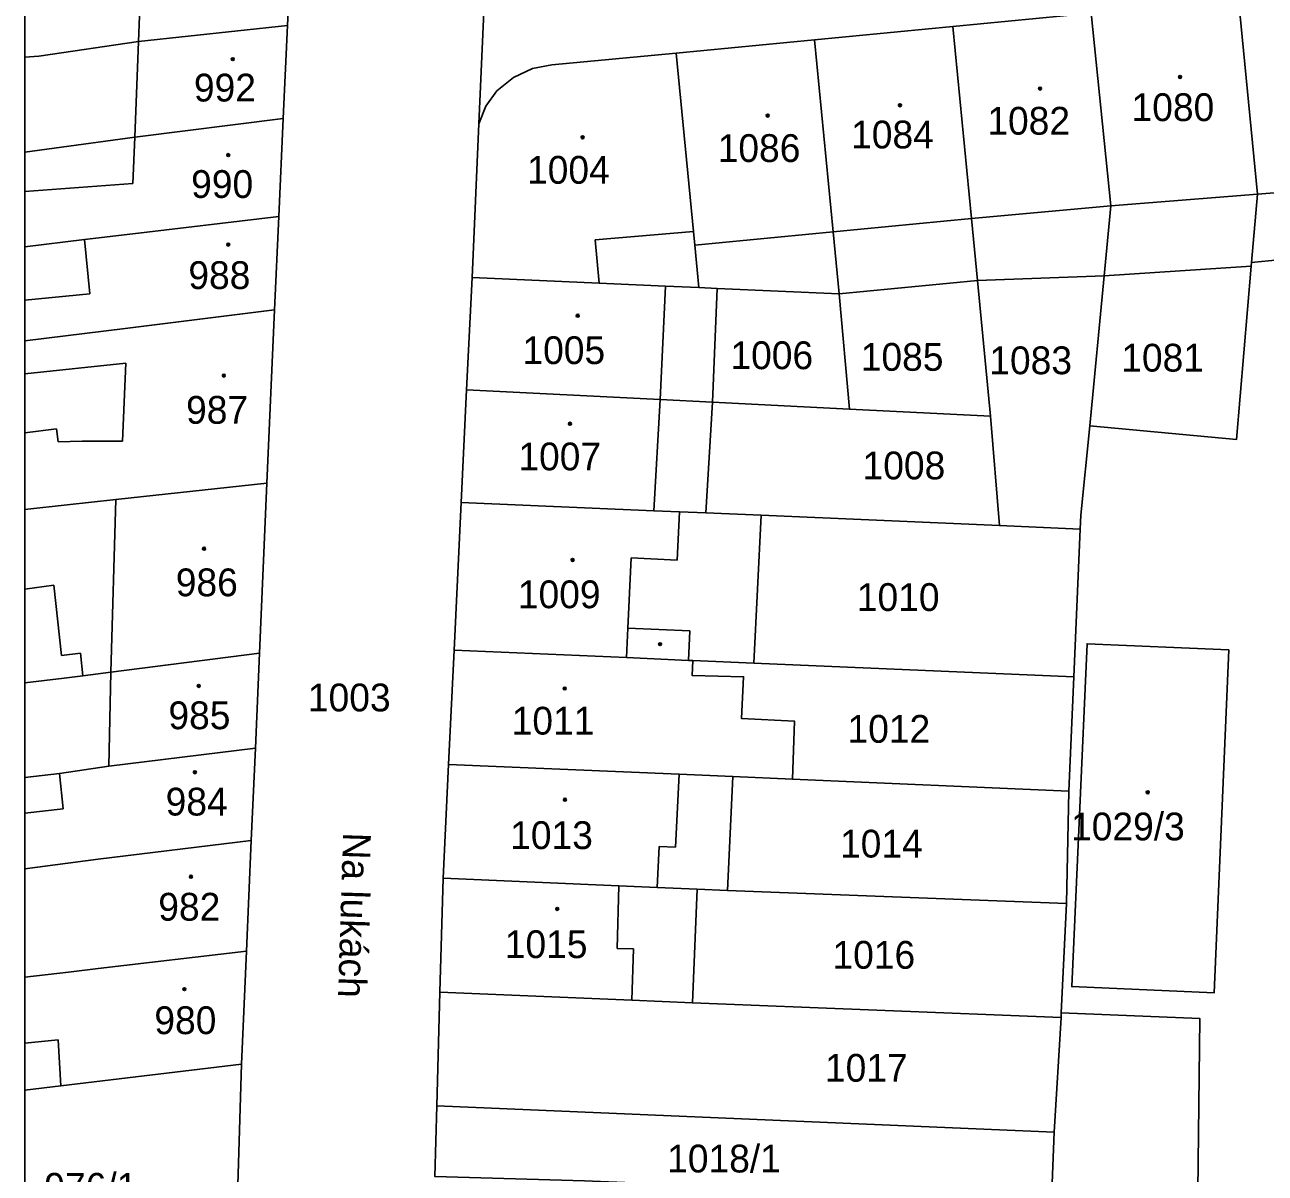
# Model space of a CAD drawing. Extents: x -596233 to -595156, y -1161235 to -1159375.
# Drawn here: x -596228.2 to -596152.4, y -1160957.8 to -1160887.6 of the extents above; entities that cross this region are included whole.
import ezdxf

# ---------------------------------------------------------------- set-up
doc = ezdxf.new("R2010")
doc.units = 0
for name, color, linetype in [('KN_CAR_KR', 7, 'Continuous'), ('KN_KULTURY', 7, 'Continuous'), ('KN_PARC_CIS_POZ', 7, 'Continuous'), ('KN_PARC_CIS_STAV', 7, 'Continuous'), ('KN_PARC_PLOCHA', 7, 'Continuous'), ('KN_ULICE', 7, 'Continuous'), ('parcely_l', 7, 'Continuous')]:
    doc.layers.add(name, color=color, linetype=linetype)

msp = doc.modelspace()

# ---------------------------------------------------------------- linework, layer by layer
at = {"layer": 'KN_CAR_KR'}
for points in [[(-596221.05, -1160882.84), (-596221.27, -1160888.59)], [(-596221.5, -1160894.43), (-596221.61, -1160897.27)], [(-596221.61, -1160897.27), (-596228.2196, -1160897.7605)], [(-596152.84, -1160897.91), (-596149.52, -1160897.65)], [(-596161.81, -1160898.64), (-596152.84, -1160897.91)], [(-596170.33, -1160899.4), (-596161.81, -1160898.64)], [(-596178.78, -1160900.22), (-596170.33, -1160899.4)], [(-596224.56, -1160900.7), (-596224.24, -1160904.02)], [(-596193.33, -1160900.71), (-596187.33, -1160900.2)], [(-596193.1, -1160903.36), (-596193.33, -1160900.71)], [(-596187.24, -1160901.04), (-596178.78, -1160900.22)], [(-596189.03, -1160903.54), (-596189.37, -1160910.48)], [(-596224.24, -1160904.02), (-596228.2196, -1160904.4028)], [(-596222.05, -1160908.26), (-596228.2196, -1160908.8968)], [(-596222.25, -1160913.02), (-596222.05, -1160908.26)], [(-596189.37, -1160910.48), (-596189.76, -1160917.28)], [(-596228.2196, -1160912.505), (-596226.28, -1160912.26)], [(-596226.17, -1160913.07), (-596226.28, -1160912.26)], [(-596224.72, -1160913.02), (-596226.17, -1160913.07)], [(-596224.72, -1160913.02), (-596222.25, -1160913.02)], [(-596222.65, -1160916.6), (-596222.96, -1160927.15)], [(-596188.19, -1160917.34), (-596188.33, -1160920.3)], [(-596191.14, -1160920.16), (-596191.34, -1160924.47)], [(-596188.33, -1160920.3), (-596191.14, -1160920.16)], [(-596228.2196, -1160922.0808), (-596226.45, -1160921.84)], [(-596226.45, -1160921.84), (-596225.97, -1160926.13)], [(-596191.34, -1160924.47), (-596191.42, -1160926.26)], [(-596191.34, -1160924.47), (-596187.55, -1160924.63)], [(-596187.55, -1160924.63), (-596187.63, -1160926.43)], [(-596225.97, -1160926.13), (-596224.82, -1160926)], [(-596224.82, -1160926), (-596224.67, -1160927.37)], [(-596222.96, -1160927.15), (-596223.09, -1160932.91)], [(-596226.1, -1160933.34), (-596225.87, -1160935.51)], [(-596188.21, -1160933.4), (-596188.42, -1160937.85)], [(-596225.87, -1160935.51), (-596228.2196, -1160935.767)], [(-596189.42, -1160937.81), (-596189.54, -1160940.32)], [(-596188.42, -1160937.85), (-596189.42, -1160937.81)], [(-596191.89, -1160940.22), (-596192, -1160944.05)], [(-596192, -1160944.05), (-596191, -1160944.08)], [(-596191, -1160944.08), (-596191.09, -1160947.22)], [(-596228.2196, -1160949.8482), (-596226.17, -1160949.63)], [(-596226.17, -1160949.63), (-596226.02, -1160952.45)]]:
    msp.add_lwpolyline(points, dxfattribs=at)
at = {"layer": 'KN_KULTURY'}
for centre, radius in [((-596215.5, -1160889.66), 0.09), ((-596215.5, -1160889.66), 0.0398), ((-596157.57, -1160890.75), 0.09), ((-596157.57, -1160890.75), 0.0398), ((-596166.13, -1160891.46), 0.09), ((-596166.13, -1160891.46), 0.0398), ((-596174.7, -1160892.48), 0.09), ((-596174.7, -1160892.48), 0.0398), ((-596182.79, -1160893.11), 0.09), ((-596182.79, -1160893.11), 0.0398), ((-596194.11, -1160894.44), 0.09), ((-596194.11, -1160894.44), 0.0398), ((-596215.78, -1160895.53), 0.09), ((-596215.78, -1160895.53), 0.0398), ((-596215.78, -1160901), 0.09), ((-596215.78, -1160901), 0.0398), ((-596194.41, -1160905.35), 0.09), ((-596194.41, -1160905.35), 0.0398), ((-596216.05, -1160909.01), 0.09), ((-596216.05, -1160909.01), 0.0398), ((-596194.88, -1160911.96), 0.09), ((-596194.88, -1160911.96), 0.0398), ((-596217.26, -1160919.6), 0.09), ((-596217.26, -1160919.6), 0.0398), ((-596194.72, -1160920.29), 0.09), ((-596194.72, -1160920.29), 0.0398), ((-596189.37, -1160925.44), 0.09), ((-596189.37, -1160925.44), 0.0398), ((-596217.58, -1160927.99), 0.09), ((-596217.58, -1160927.99), 0.0398), ((-596195.2, -1160928.15), 0.09), ((-596195.2, -1160928.15), 0.0398), ((-596217.82, -1160933.27), 0.09), ((-596217.82, -1160933.27), 0.0398), ((-596195.19, -1160934.95), 0.09), ((-596195.19, -1160934.95), 0.0398), ((-596159.55, -1160934.5), 0.09), ((-596159.55, -1160934.5), 0.0398), ((-596218.06, -1160939.66), 0.09), ((-596218.06, -1160939.66), 0.0398), ((-596195.66, -1160941.63), 0.09), ((-596195.66, -1160941.63), 0.0398), ((-596218.46, -1160946.54), 0.09), ((-596218.46, -1160946.54), 0.0398)]:
    msp.add_circle(centre, radius, dxfattribs=at)
at = {"layer": 'KN_PARC_PLOCHA'}
for points in [[(-596199.88, -1160880.8), (-596200.45, -1160893.61), (-596200.87, -1160903.01), (-596201.2, -1160909.88), (-596201.53, -1160916.77), (-596201.96, -1160925.81), (-596202.3, -1160932.79), (-596202.63, -1160939.76), (-596202.83, -1160946.72), (-596203.03, -1160953.67), (-596203.15, -1160957.99)], [(-596163, -1160886.84), (-596171.46, -1160887.66), (-596179.92, -1160888.48), (-596188.38, -1160889.3), (-596195.99, -1160890.01), (-596197.17, -1160890.24), (-596198.33, -1160890.78), (-596199.35, -1160891.6), (-596200.03, -1160892.54), (-596200.45, -1160893.61), (-596199.88, -1160880.8)], [(-596215.37, -1160964.57), (-596214.97, -1160951.12), (-596214.67, -1160944.21), (-596214.37, -1160937.44), (-596214.12, -1160931.8), (-596213.87, -1160926), (-596213.41, -1160915.59), (-596212.94, -1160905), (-596212.68, -1160899.29), (-596212.41, -1160893.29), (-596212.16, -1160887.6), (-596211.9, -1160881.77)], [(-596156.75, -1160981.77), (-596156.37, -1160948.33), (-596164.84, -1160947.99), (-596164.52, -1160941.31), (-596164.37, -1160934.42), (-596164.07, -1160927.44), (-596163.68, -1160918.4), (-596163.64, -1160917.55), (-596163.08, -1160912.08), (-596154.12, -1160912.93), (-596153.22, -1160902.33), (-596153.2, -1160902.09), (-596149.91, -1160901.78)]]:
    msp.add_lwpolyline(points, dxfattribs=at)
for points in [[(-596212.16, -1160887.6), (-596221.27, -1160888.59), (-596227.36, -1160889.47), (-596228.2196, -1160889.5456), (-596228.2196, -1160886.6772), (-596227.34, -1160886.55), (-596227.43, -1160885.09), (-596227.6, -1160883.55), (-596221.05, -1160882.84), (-596211.9, -1160881.77)], [(-596137.68, -1160903.28), (-596137.46, -1160905.73), (-596137.39, -1160906.48), (-596144.44, -1160906.38), (-596144.93, -1160901.29), (-596145.14, -1160899.13), (-596145.03, -1160899.12), (-596145.23, -1160897.26), (-596149.52, -1160897.65), (-596149.91, -1160901.78), (-596153.2, -1160902.09), (-596152.84, -1160897.91), (-596153.99, -1160885.97), (-596139.42, -1160884.56), (-596138.13, -1160898.4)], [(-596153.2, -1160902.09), (-596153.22, -1160902.33), (-596162.22, -1160902.92), (-596161.81, -1160898.64), (-596163, -1160886.84), (-596153.99, -1160885.97), (-596152.84, -1160897.91)], [(-596162.22, -1160902.92), (-596169.96, -1160903.19), (-596170.33, -1160899.4), (-596171.46, -1160887.66), (-596163, -1160886.84), (-596161.81, -1160898.64)], [(-596212.41, -1160893.29), (-596221.5, -1160894.43), (-596221.27, -1160888.59), (-596212.16, -1160887.6)], [(-596169.96, -1160903.19), (-596178.42, -1160904.01), (-596178.78, -1160900.22), (-596179.92, -1160888.48), (-596171.46, -1160887.66), (-596170.33, -1160899.4)], [(-596221.5, -1160894.43), (-596228.2196, -1160895.3591), (-596228.2196, -1160889.5456), (-596227.36, -1160889.47), (-596221.27, -1160888.59)], [(-596178.42, -1160904.01), (-596185.88, -1160903.68), (-596186.99, -1160903.63), (-596187.24, -1160901.04), (-596187.33, -1160900.2), (-596188.38, -1160889.3), (-596179.92, -1160888.48), (-596178.78, -1160900.22)], [(-596186.99, -1160903.63), (-596189.03, -1160903.54), (-596193.1, -1160903.36), (-596200.87, -1160903.01), (-596200.45, -1160893.61), (-596200.03, -1160892.54), (-596199.35, -1160891.6), (-596198.33, -1160890.78), (-596197.17, -1160890.24), (-596195.99, -1160890.01), (-596188.38, -1160889.3), (-596187.33, -1160900.2), (-596187.24, -1160901.04)], [(-596212.68, -1160899.29), (-596221.97, -1160900.39), (-596224.56, -1160900.7), (-596228.2196, -1160901.1345), (-596228.2196, -1160895.3591), (-596221.5, -1160894.43), (-596212.41, -1160893.29)], [(-596212.94, -1160905), (-596222.08, -1160906.13), (-596228.2196, -1160906.8787), (-596228.2196, -1160901.1345), (-596224.56, -1160900.7), (-596221.97, -1160900.39), (-596212.68, -1160899.29)], [(-596186.99, -1160903.63), (-596185.88, -1160903.68), (-596186.16, -1160910.64), (-596189.37, -1160910.48), (-596201.2, -1160909.88), (-596200.87, -1160903.01), (-596193.1, -1160903.36), (-596189.03, -1160903.54)], [(-596163.08, -1160912.08), (-596163.64, -1160917.55), (-596163.68, -1160918.4), (-596168.61, -1160918.19), (-596169.16, -1160911.5), (-596169.96, -1160903.19), (-596162.22, -1160902.92)], [(-596163.08, -1160912.08), (-596162.22, -1160902.92), (-596153.22, -1160902.33), (-596154.12, -1160912.93)], [(-596178.42, -1160904.01), (-596177.78, -1160911.06), (-596186.16, -1160910.64), (-596185.88, -1160903.68)], [(-596169.16, -1160911.5), (-596177.78, -1160911.06), (-596178.42, -1160904.01), (-596169.96, -1160903.19)], [(-596213.41, -1160915.59), (-596222.65, -1160916.6), (-596225.63, -1160916.92), (-596228.2196, -1160917.2013), (-596228.2196, -1160906.8787), (-596222.08, -1160906.13), (-596212.94, -1160905)], [(-596186.16, -1160910.64), (-596186.57, -1160917.41), (-596188.19, -1160917.34), (-596189.76, -1160917.28), (-596201.53, -1160916.77), (-596201.2, -1160909.88), (-596189.37, -1160910.48)], [(-596177.78, -1160911.06), (-596169.16, -1160911.5), (-596168.61, -1160918.19), (-596183.19, -1160917.56), (-596186.57, -1160917.41), (-596186.16, -1160910.64)], [(-596213.87, -1160926), (-596222.96, -1160927.15), (-596224.67, -1160927.37), (-596225.81, -1160927.51), (-596228.2196, -1160927.8137), (-596228.2196, -1160917.2013), (-596225.63, -1160916.92), (-596222.65, -1160916.6), (-596213.41, -1160915.59)], [(-596186.57, -1160917.41), (-596183.19, -1160917.56), (-596183.63, -1160926.6), (-596187.36, -1160926.44), (-596187.63, -1160926.43), (-596191.42, -1160926.26), (-596201.96, -1160925.81), (-596201.53, -1160916.77), (-596189.76, -1160917.28), (-596188.19, -1160917.34)], [(-596168.61, -1160918.19), (-596163.68, -1160918.4), (-596164.07, -1160927.44), (-596183.63, -1160926.6), (-596183.19, -1160917.56)], [(-596187.36, -1160926.44), (-596187.41, -1160927.35), (-596184.26, -1160927.43), (-596184.39, -1160929.99), (-596181.15, -1160930.14), (-596181.27, -1160933.7), (-596184.92, -1160933.54), (-596188.21, -1160933.4), (-596202.3, -1160932.79), (-596201.96, -1160925.81), (-596191.42, -1160926.26), (-596187.63, -1160926.43)], [(-596154.59, -1160925.78), (-596155.49, -1160946.77), (-596164.19, -1160946.38), (-596163.26, -1160925.41)], [(-596154.59, -1160925.78), (-596163.26, -1160925.41), (-596164.19, -1160946.38), (-596155.49, -1160946.77)], [(-596214.12, -1160931.8), (-596223.09, -1160932.91), (-596226.1, -1160933.34), (-596228.2196, -1160933.5978), (-596228.2196, -1160927.8137), (-596225.81, -1160927.51), (-596224.67, -1160927.37), (-596222.96, -1160927.15), (-596213.87, -1160926)], [(-596183.63, -1160926.6), (-596164.07, -1160927.44), (-596164.37, -1160934.42), (-596181.27, -1160933.7), (-596181.15, -1160930.14), (-596184.39, -1160929.99), (-596184.26, -1160927.43), (-596187.41, -1160927.35), (-596187.36, -1160926.44)], [(-596214.37, -1160937.44), (-596223.74, -1160938.58), (-596228.2196, -1160939.1788), (-596228.2196, -1160933.5978), (-596226.1, -1160933.34), (-596223.09, -1160932.91), (-596214.12, -1160931.8)], [(-596184.92, -1160933.54), (-596185.24, -1160940.5), (-596187.1, -1160940.42), (-596189.54, -1160940.32), (-596191.89, -1160940.22), (-596202.63, -1160939.76), (-596202.3, -1160932.79), (-596188.21, -1160933.4)], [(-596181.27, -1160933.7), (-596164.37, -1160934.42), (-596164.52, -1160941.31), (-596185.24, -1160940.5), (-596184.92, -1160933.54)], [(-596214.67, -1160944.21), (-596223.73, -1160945.28), (-596225.55, -1160945.49), (-596228.2196, -1160945.8074), (-596228.2196, -1160939.1788), (-596223.74, -1160938.58), (-596214.37, -1160937.44)], [(-596187.1, -1160940.42), (-596187.39, -1160947.38), (-596191.09, -1160947.22), (-596202.83, -1160946.72), (-596202.63, -1160939.76), (-596191.89, -1160940.22), (-596189.54, -1160940.32)], [(-596185.24, -1160940.5), (-596164.52, -1160941.31), (-596164.84, -1160947.99), (-596164.85, -1160948.27), (-596187.39, -1160947.38), (-596187.1, -1160940.42)], [(-596214.97, -1160951.12), (-596226.02, -1160952.45), (-596228.2196, -1160952.717), (-596228.2196, -1160945.8074), (-596225.55, -1160945.49), (-596223.73, -1160945.28), (-596214.67, -1160944.21)], [(-596187.39, -1160947.38), (-596164.85, -1160948.27), (-596165.26, -1160955.29), (-596203.03, -1160953.67), (-596202.83, -1160946.72), (-596191.09, -1160947.22)], [(-596156.75, -1160981.77), (-596166.39, -1160981.39), (-596166.15, -1160976.15), (-596165.85, -1160969.2), (-596165.56, -1160962.24), (-596165.44, -1160959.45), (-596165.26, -1160955.29), (-596164.85, -1160948.27), (-596164.84, -1160947.99), (-596156.37, -1160948.33)], [(-596215.37, -1160964.57), (-596223.96, -1160965.19), (-596228.2196, -1160965.3664), (-596228.2196, -1160952.717), (-596226.02, -1160952.45), (-596214.97, -1160951.12)], [(-596165.26, -1160955.29), (-596165.44, -1160959.45), (-596193.99, -1160958.26), (-596203.15, -1160957.99), (-596203.03, -1160953.67)]]:
    msp.add_lwpolyline(points, close=True, dxfattribs=at)
at = {"layer": 'parcely_l'}
for points in [[(-596201.86, -1160856.94), (-596201.91, -1160858.83), (-596202.04, -1160860.49), (-596202.73, -1160877.09), (-596201.49, -1160880.22), (-596199.88, -1160880.8), (-596200.45, -1160893.61)], [(-596212.16, -1160887.6), (-596211.9, -1160881.77)], [(-596153.2, -1160902.09), (-596152.84, -1160897.91), (-596153.99, -1160885.97)], [(-596228.2196, -1160889.5456), (-596228.2196, -1160886.6772)], [(-596163, -1160886.84), (-596171.46, -1160887.66)], [(-596162.22, -1160902.92), (-596161.81, -1160898.64), (-596163, -1160886.84)], [(-596221.27, -1160888.59), (-596212.16, -1160887.6)], [(-596212.41, -1160893.29), (-596212.16, -1160887.6)], [(-596171.46, -1160887.66), (-596179.92, -1160888.48)], [(-596169.96, -1160903.19), (-596170.33, -1160899.4), (-596171.46, -1160887.66)], [(-596221.27, -1160888.59), (-596227.36, -1160889.47), (-596228.2196, -1160889.5456)], [(-596221.5, -1160894.43), (-596221.27, -1160888.59)], [(-596188.38, -1160889.3), (-596179.92, -1160888.48)], [(-596179.92, -1160888.48), (-596178.78, -1160900.22), (-596178.42, -1160904.01)], [(-596188.38, -1160889.3), (-596195.99, -1160890.01), (-596197.17, -1160890.24), (-596198.33, -1160890.78), (-596199.35, -1160891.6), (-596200.03, -1160892.54), (-596200.45, -1160893.61)], [(-596186.99, -1160903.63), (-596187.24, -1160901.04), (-596187.33, -1160900.2), (-596188.38, -1160889.3)], [(-596228.2196, -1160895.3591), (-596228.2196, -1160889.5456)], [(-596221.5, -1160894.43), (-596212.41, -1160893.29)], [(-596212.68, -1160899.29), (-596212.41, -1160893.29)], [(-596200.45, -1160893.61), (-596200.87, -1160903.01)], [(-596228.2196, -1160895.3591), (-596221.5, -1160894.43)], [(-596228.2196, -1160901.1345), (-596228.2196, -1160895.3591)], [(-596144.93, -1160901.29), (-596145.14, -1160899.13), (-596145.03, -1160899.12), (-596145.23, -1160897.26), (-596149.52, -1160897.65), (-596149.91, -1160901.78), (-596153.2, -1160902.09)], [(-596212.68, -1160899.29), (-596221.97, -1160900.39), (-596224.56, -1160900.7), (-596228.2196, -1160901.1345)], [(-596212.94, -1160905), (-596212.68, -1160899.29)], [(-596228.2196, -1160906.8787), (-596228.2196, -1160901.1345)], [(-596153.2, -1160902.09), (-596153.22, -1160902.33)], [(-596200.87, -1160903.01), (-596201.2, -1160909.88)], [(-596186.99, -1160903.63), (-596189.03, -1160903.54), (-596193.1, -1160903.36), (-596200.87, -1160903.01)], [(-596162.22, -1160902.92), (-596169.96, -1160903.19)], [(-596163.08, -1160912.08), (-596154.12, -1160912.93), (-596153.22, -1160902.33)], [(-596163.08, -1160912.08), (-596162.22, -1160902.92)], [(-596153.22, -1160902.33), (-596162.22, -1160902.92)], [(-596185.88, -1160903.68), (-596186.99, -1160903.63)], [(-596186.16, -1160910.64), (-596185.88, -1160903.68)], [(-596185.88, -1160903.68), (-596178.42, -1160904.01)], [(-596178.42, -1160904.01), (-596169.96, -1160903.19)], [(-596169.16, -1160911.5), (-596169.96, -1160903.19)], [(-596178.42, -1160904.01), (-596177.78, -1160911.06)], [(-596228.2196, -1160906.8787), (-596222.08, -1160906.13), (-596212.94, -1160905)], [(-596213.41, -1160915.59), (-596212.94, -1160905)], [(-596228.2196, -1160917.2013), (-596228.2196, -1160906.8787)], [(-596201.2, -1160909.88), (-596201.53, -1160916.77)], [(-596201.2, -1160909.88), (-596189.37, -1160910.48), (-596186.16, -1160910.64)], [(-596186.57, -1160917.41), (-596186.16, -1160910.64)], [(-596177.78, -1160911.06), (-596186.16, -1160910.64)], [(-596169.16, -1160911.5), (-596177.78, -1160911.06)], [(-596168.61, -1160918.19), (-596169.16, -1160911.5)], [(-596163.68, -1160918.4), (-596163.64, -1160917.55), (-596163.08, -1160912.08)], [(-596213.41, -1160915.59), (-596222.65, -1160916.6), (-596225.63, -1160916.92), (-596228.2196, -1160917.2013)], [(-596213.87, -1160926), (-596213.41, -1160915.59)], [(-596228.2196, -1160927.8137), (-596228.2196, -1160917.2013)], [(-596201.96, -1160925.81), (-596201.53, -1160916.77)], [(-596201.53, -1160916.77), (-596189.76, -1160917.28), (-596188.19, -1160917.34), (-596186.57, -1160917.41)], [(-596186.57, -1160917.41), (-596183.19, -1160917.56)], [(-596183.19, -1160917.56), (-596183.63, -1160926.6)], [(-596168.61, -1160918.19), (-596183.19, -1160917.56)], [(-596163.68, -1160918.4), (-596168.61, -1160918.19)], [(-596164.07, -1160927.44), (-596163.68, -1160918.4)], [(-596201.96, -1160925.81), (-596202.3, -1160932.79)], [(-596187.36, -1160926.44), (-596187.63, -1160926.43), (-596191.42, -1160926.26), (-596201.96, -1160925.81)], [(-596154.59, -1160925.78), (-596163.26, -1160925.41), (-596164.19, -1160946.38), (-596155.49, -1160946.77), (-596154.59, -1160925.78)], [(-596228.2196, -1160927.8137), (-596225.81, -1160927.51), (-596224.67, -1160927.37), (-596222.96, -1160927.15), (-596213.87, -1160926)], [(-596214.12, -1160931.8), (-596213.87, -1160926)], [(-596187.36, -1160926.44), (-596187.41, -1160927.35), (-596184.26, -1160927.43), (-596184.39, -1160929.99), (-596181.15, -1160930.14), (-596181.27, -1160933.7)], [(-596183.63, -1160926.6), (-596187.36, -1160926.44)], [(-596183.63, -1160926.6), (-596164.07, -1160927.44)], [(-596228.2196, -1160933.5978), (-596228.2196, -1160927.8137)], [(-596164.37, -1160934.42), (-596164.07, -1160927.44)], [(-596228.2196, -1160933.5978), (-596226.1, -1160933.34), (-596223.09, -1160932.91), (-596214.12, -1160931.8)], [(-596214.12, -1160931.8), (-596214.37, -1160937.44)], [(-596202.3, -1160932.79), (-596202.63, -1160939.76)], [(-596184.92, -1160933.54), (-596188.21, -1160933.4), (-596202.3, -1160932.79)], [(-596228.2196, -1160939.1788), (-596228.2196, -1160933.5978)], [(-596185.24, -1160940.5), (-596184.92, -1160933.54)], [(-596184.92, -1160933.54), (-596181.27, -1160933.7)], [(-596181.27, -1160933.7), (-596164.37, -1160934.42)], [(-596164.52, -1160941.31), (-596164.37, -1160934.42)], [(-596214.37, -1160937.44), (-596223.74, -1160938.58), (-596228.2196, -1160939.1788)], [(-596214.67, -1160944.21), (-596214.37, -1160937.44)], [(-596228.2196, -1160945.8074), (-596228.2196, -1160939.1788)], [(-596202.63, -1160939.76), (-596202.83, -1160946.72)], [(-596187.1, -1160940.42), (-596189.54, -1160940.32), (-596191.89, -1160940.22), (-596202.63, -1160939.76)], [(-596187.39, -1160947.38), (-596187.1, -1160940.42)], [(-596185.24, -1160940.5), (-596187.1, -1160940.42)], [(-596164.52, -1160941.31), (-596185.24, -1160940.5)], [(-596164.84, -1160947.99), (-596164.52, -1160941.31)], [(-596228.2196, -1160945.8074), (-596225.55, -1160945.49), (-596223.73, -1160945.28), (-596214.67, -1160944.21)], [(-596214.97, -1160951.12), (-596214.67, -1160944.21)], [(-596228.2196, -1160952.717), (-596228.2196, -1160945.8074)], [(-596202.83, -1160946.72), (-596203.03, -1160953.67)], [(-596202.83, -1160946.72), (-596191.09, -1160947.22), (-596187.39, -1160947.38)], [(-596187.39, -1160947.38), (-596164.85, -1160948.27)], [(-596165.26, -1160955.29), (-596164.85, -1160948.27)], [(-596164.85, -1160948.27), (-596164.84, -1160947.99)], [(-596156.75, -1160981.77), (-596156.37, -1160948.33), (-596164.84, -1160947.99)], [(-596214.97, -1160951.12), (-596226.02, -1160952.45), (-596228.2196, -1160952.717)], [(-596215.37, -1160964.57), (-596214.97, -1160951.12)], [(-596228.2196, -1160965.3664), (-596228.2196, -1160952.717)], [(-596203.15, -1160957.99), (-596203.03, -1160953.67)], [(-596203.03, -1160953.67), (-596165.26, -1160955.29)], [(-596165.26, -1160955.29), (-596165.44, -1160959.45)]]:
    msp.add_lwpolyline(points, dxfattribs=at)

# ---------------------------------------------------------------- texts
at = {"layer": 'KN_PARC_CIS_POZ'}
for s, p in [('1006', (-596185.0666, -1160908.62)), ('1085', (-596177.0966, -1160908.72)), ('1083', (-596169.2366, -1160908.93)), ('1081', (-596161.1666, -1160908.77)), ('1008', (-596176.9866, -1160915.36)), ('1010', (-596177.3366, -1160923.41)), ('1003', (-596210.9066, -1160929.55)), ('1012', (-596177.9066, -1160931.47)), ('1014', (-596178.3666, -1160938.49)), ('1016', (-596178.8266, -1160945.29)), ('1017', (-596179.2866, -1160952.2)), ('1018/1', (-596188.9366, -1160957.75)), ('976/1', (-596227.0266, -1160959.48))]:
    msp.add_text(s, height=1.7, dxfattribs=at).set_placement(p)
at = {"layer": 'KN_PARC_CIS_STAV'}
for s, p in [('992', (-596217.8766, -1160892.25)), ('1080', (-596160.5366, -1160893.45)), ('1082', (-596169.3566, -1160894.28)), ('1084', (-596177.6866, -1160895.12)), ('1086', (-596185.8466, -1160895.95)), ('1004', (-596197.5066, -1160897.28)), ('990', (-596218.0466, -1160898.15)), ('988', (-596218.2166, -1160903.72)), ('1005', (-596197.7866, -1160908.31)), ('987', (-596218.3566, -1160911.96)), ('1007', (-596198.0366, -1160914.81)), ('986', (-596218.9866, -1160922.51)), ('1009', (-596198.0666, -1160923.24)), ('985', (-596219.4366, -1160930.64)), ('1011', (-596198.4466, -1160930.97)), ('984', (-596219.6066, -1160935.92)), ('1029/3', (-596164.2366, -1160937.44)), ('1013', (-596198.5366, -1160937.97)), ('982', (-596220.0566, -1160942.35)), ('1015', (-596198.8666, -1160944.64)), ('980', (-596220.2966, -1160949.29))]:
    msp.add_text(s, height=1.7, dxfattribs=at).set_placement(p)
at = {"layer": 'KN_ULICE'}
msp.add_text('Na lukách', height=1.7, rotation=268.200685, dxfattribs=at).set_placement((-596208.7487, -1160936.937))

doc.saveas('drawing.dxf')
